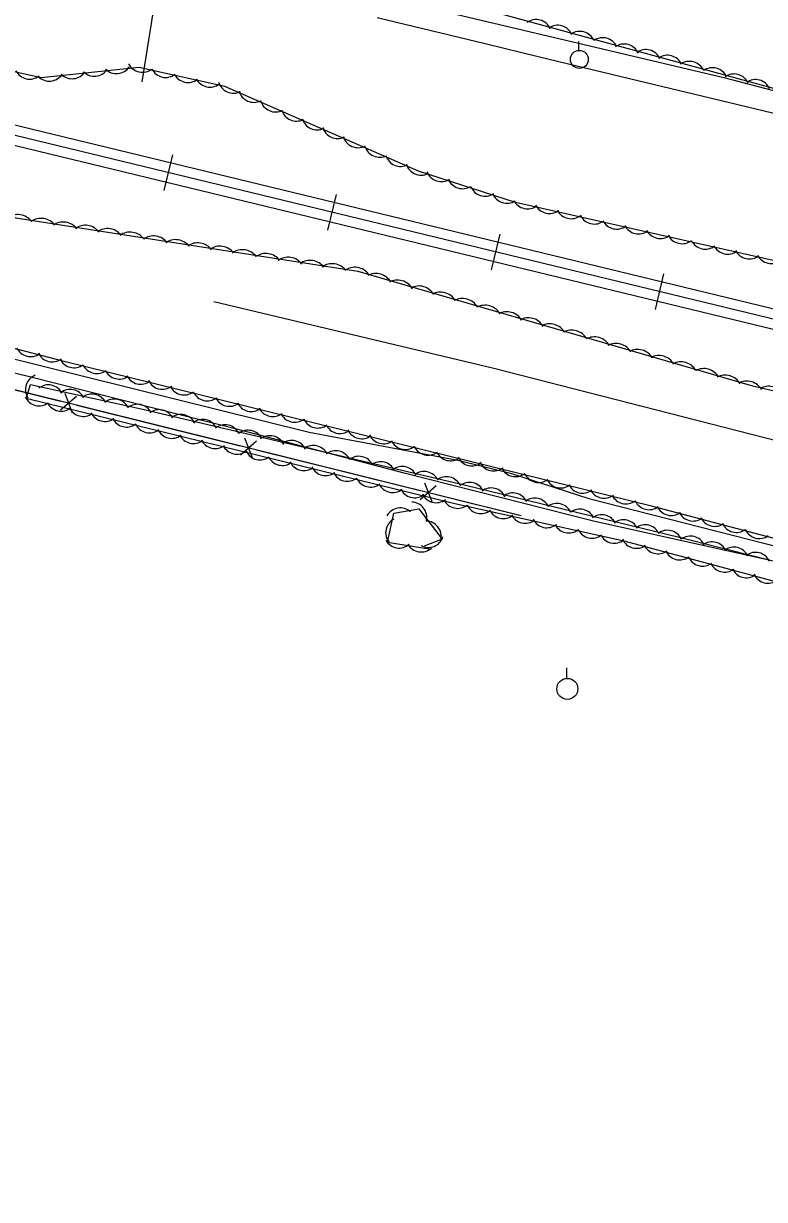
# Model space of a CAD drawing. Extents: x 1441650 to 1491889, y 345904 to 358319.
# Drawn here: x 1451403.8 to 1451579.7, y 352842.8 to 353122 of the extents above; entities that cross this region are included whole.
import ezdxf

# ---------------------------------------------------------------- set-up
doc = ezdxf.new("R2010")
doc.units = 0
for name, color, linetype in [('S_FENCE', 7, 'Continuous'), ('S_RAILROAD', 7, 'Continuous'), ('S_STREAM', 7, 'Continuous'), ('S_TREE', 7, 'Continuous'), ('S_UTILITY_POLE', 7, 'Continuous')]:
    doc.layers.add(name, color=color, linetype=linetype)

msp = doc.modelspace()

# ---------------------------------------------------------------- linework, layer by layer
at = {"layer": 'S_FENCE'}
for p, q in [((1451412.62, 353030.28), (1451416.39, 353033.57)), ((1451413.61, 353034.26), (1451415.4, 353029.59)), ((1451456.31, 353023.64), (1451458.11, 353018.97)), ((1451455.32, 353019.66), (1451459.09, 353022.95)), ((1451498.02, 353009.05), (1451501.8, 353012.33)), ((1451499.01, 353013.02), (1451500.81, 353008.35))]:
    msp.add_line(p, q, dxfattribs=at)
for points in [[(1451350.45, 353047.85), (1451521.93, 353005.21)], [(1451393.16, 353037.23), (1451412.57, 353032.41)], [(1451416.45, 353031.44), (1451435.86, 353026.62)], [(1451435.86, 353026.62), (1451455.27, 353021.79)], [(1451459.15, 353020.82), (1451478.56, 353016)], [(1451478.56, 353016), (1451497.97, 353011.17)], [(1451501.85, 353010.21), (1451521.26, 353005.38)], [(1451521.26, 353005.38), (1451521.93, 353005.21)]]:
    msp.add_lwpolyline(points, dxfattribs=at)
at = {"layer": 'S_RAILROAD'}
for p, q in [((1451437.19, 353082.41), (1451439.24, 353090.84)), ((1451438.77, 353088.89), (1451438.74, 353088.79)), ((1451437.66, 353084.32), (1451437.67, 353084.35)), ((1451476.07, 353072.99), (1451478.11, 353081.42)), ((1451477.64, 353079.48), (1451477.62, 353079.37)), ((1451476.53, 353074.9), (1451476.54, 353074.93)), ((1451514.95, 353063.57), (1451516.99, 353072)), ((1451516.52, 353070.06), (1451516.5, 353069.96)), ((1451515.41, 353065.48), (1451515.42, 353065.51)), ((1451553.83, 353054.15), (1451555.87, 353062.58)), ((1451555.4, 353060.64), (1451555.38, 353060.54)), ((1451554.29, 353056.06), (1451554.3, 353056.1))]:
    msp.add_line(p, q, dxfattribs=at)
for points in [[(1452391.27, 352858.13), (1451315.37, 353118.79)], [(1452390.72, 352855.86), (1451314.82, 353116.52)], [(1452390.16, 352853.56), (1451314.26, 353114.21)], [(1451438.24, 353086.62), (1451438.22, 353086.62)], [(1451477.12, 353077.2), (1451477.09, 353077.2)], [(1451516, 353067.78), (1451515.97, 353067.79)], [(1451554.88, 353058.36), (1451554.85, 353058.37)]]:
    msp.add_lwpolyline(points, dxfattribs=at)
at = {"layer": 'S_STREAM'}
for points in [[(1451383.13, 353155.3), (1451470.61, 353132.76), (1451570.07, 353109.24), (1451664.79, 353084.35), (1451749.91, 353065.07)], [(1451657.59, 353003.75), (1451515.17, 353040.18), (1451448.99, 353055.93)], [(1451790.54, 352936.77), (1451769.7, 352943.9), (1451742.69, 352952.54), (1451711.44, 352960.64), (1451661.72, 352974.37), (1451628.9, 352982.47), (1451590.03, 352992.6), (1451539.12, 353003.87), (1451494.17, 353015.26), (1451455.96, 353025.32), (1451404.93, 353038.26), (1451375.41, 353045.32)], [(1451396.96, 353043.5), (1451471.6, 353025.03), (1451506.9, 353018.33), (1451519.44, 353015.31), (1451538.04, 353009.28), (1451583.65, 352997.65), (1451616.17, 352989.86), (1451647.01, 352982.45), (1451713.3, 352965.34), (1451746.67, 352957.92), (1451755.06, 352957.9), (1451755.72, 352960.8), (1451752.66, 352964.42), (1451720.38, 352980.24), (1451678.85, 352995.65), (1451657.62, 353003.74), (1451716.81, 352992.06), (1451761.2, 352984.03), (1451829.92, 352966.49)]]:
    msp.add_lwpolyline(points, dxfattribs=at)
at = {"layer": 'S_TREE'}
for points in [[(1451355.34, 353161.79), (1451437.85, 353142.96), (1451514.28, 353125.15), (1451592, 353103.91), (1451653.51, 353093.73), (1451729.43, 353073.18), (1451756.76, 353072.92), (1451807.16, 353058.25)], [(1451431.98, 353108.15), (1451434.16, 353122), (1451436.34, 353135.85)], [(1451431.98, 353108.15), (1451434.16, 353122), (1451436.34, 353135.85)], [(1452399.14, 352860.23), (1452392.79, 352867.03), (1452382.12, 352869.59), (1452327.3, 352883.47), (1452173.6, 352920.35), (1452113.09, 352935.02), (1451909.03, 352985.34), (1451768.73, 353018.48), (1451597.59, 353062.21), (1451520.63, 353079.57), (1451497.6, 353087.01), (1451451.58, 353107.05), (1451431.16, 353111.57), (1451407.97, 353109.12), (1451350.29, 353121.94)], [(1451487.74, 353123.46), (1451500.59, 353120.36), (1451513.45, 353117.26), (1451526.3, 353114.16), (1451539.15, 353111.06), (1451552, 353107.96), (1451564.85, 353104.86), (1451577.7, 353101.76), (1451590.55, 353098.66), (1451603.4, 353095.56), (1451616.25, 353092.46), (1451629.1, 353089.36), (1451641.95, 353086.26), (1451665.98, 353082.74), (1451690, 353079.23), (1451714.03, 353075.71), (1451738.05, 353072.2), (1451740.44, 353054.71), (1451742.83, 353037.22)], [(1451487.74, 353123.46), (1451500.59, 353120.36), (1451513.45, 353117.26), (1451526.3, 353114.16), (1451539.15, 353111.06), (1451552, 353107.96), (1451564.85, 353104.86), (1451577.7, 353101.76), (1451590.55, 353098.66), (1451603.4, 353095.56), (1451616.25, 353092.46), (1451629.1, 353089.36), (1451641.95, 353086.26), (1451665.98, 353082.74), (1451690, 353079.23), (1451714.03, 353075.71), (1451738.05, 353072.2), (1451740.44, 353054.71), (1451742.83, 353037.22)], [(1451327.8, 353097.43), (1451402.02, 353075.91), (1451483.15, 353063.22), (1451576.93, 353036.02), (1451646.54, 353020.05), (1451689.99, 353010.43), (1451796.02, 352984.25), (1451899.97, 352960.18), (1451949.9, 352948.34), (1452006.53, 352935.3), (1452073.14, 352918.73), (1452124.03, 352905.6), (1452167.72, 352893.63), (1452197.97, 352887.99), (1452238.01, 352878.56), (1452281.14, 352868.99), (1452322.62, 352858.1), (1452348, 352852.48), (1452371.02, 352846.3), (1452385.26, 352842.85), (1452392.41, 352843.39), (1452396.82, 352844.8), (1452398.6, 352846.57)], [(1451805.02, 352950.99), (1451762.83, 352955.93), (1451724.36, 352962.04), (1451640.54, 352984.37), (1451553.19, 353007.33), (1451413.75, 353041.69), (1451358.67, 353056.02), (1451302.51, 353070.69)], [(1451797.66, 352930.1), (1451735.74, 352948.75), (1451686.19, 352962.59), (1451629.07, 352976.98), (1451546.77, 352999.02), (1451506.2, 353008), (1451404.42, 353032.97), (1451405.49, 353036.33), (1451432.43, 353030.37), (1451508.75, 353012.42), (1451559.49, 353000.11), (1451616.93, 352985.63), (1451676.07, 352970.2), (1451740.6, 352953.27), (1451780.24, 352943.4), (1451805.43, 352935.24)], [(1451500.58, 352997.12), (1451490.22, 352998.83), (1451491.71, 353005.77), (1451497.66, 353006.79), (1451503.2, 352999.62), (1451498.93, 352997.96)]]:
    msp.add_lwpolyline(points, dxfattribs=at)
for centre, major_axis, ratio, start_param, end_param in [((1451525.53, 353119.33), (-3.25, 1.66), 0.997346, 4.031241, 5.804441), ((1451530.65, 353117.97), (-3.25, 1.66), 0.997346, 4.031241, 5.804441), ((1451535.9, 353116.53), (-3.25, 1.66), 0.997346, 4.031241, 5.804441), ((1451541.34, 353115.01), (-3.25, 1.66), 0.997346, 4.031241, 5.804441), ((1451546.46, 353113.53), (-3.25, 1.66), 0.997346, 4.031241, 5.804441), ((1451551.58, 353112.21), (-3.25, 1.66), 0.997346, 4.031241, 5.804441), ((1451556.7, 353110.85), (-3.25, 1.66), 0.997346, 4.031241, 5.804441), ((1451561.95, 353109.41), (-3.25, 1.66), 0.997346, 4.031241, 5.804441), ((1451405.2, 353112.39), (3.36, -1.4), 0.972902, 4.007603, 5.780804), ((1451409.94, 353111.91), (3.62, 0.38), 0.976813, 3.825789, 5.598989), ((1451415.36, 353112.48), (3.62, 0.38), 0.976813, 3.825789, 5.598989), ((1451420.63, 353113.07), (3.62, 0.38), 0.976813, 3.825789, 5.598989), ((1451425.87, 353113.7), (3.62, 0.38), 0.976813, 3.825789, 5.598989), ((1451432.01, 353114.03), (3.56, -0.79), 0.973783, 3.825789, 5.598989), ((1451437.52, 353112.78), (3.56, -0.79), 0.973783, 3.825789, 5.598989), ((1451442.83, 353111.6), (3.56, -0.79), 0.973783, 3.825789, 5.598989), ((1451567.39, 353107.89), (-3.25, 1.66), 0.997346, 4.031241, 5.804441), ((1451572.51, 353106.41), (-3.25, 1.66), 0.997346, 4.031241, 5.804441), ((1451448.02, 353110.49), (3.56, -0.79), 0.973783, 3.825789, 5.598989), ((1451453.65, 353109.05), (3.6, -0.57), 0.972686, 3.565133, 5.338334), ((1451577.63, 353105.09), (-3.25, 1.66), 0.997346, 4.031241, 5.804441), ((1451458.5, 353106.86), (3.6, -0.57), 0.972686, 3.565133, 5.338334), ((1451463.65, 353104.58), (3.6, -0.57), 0.972686, 3.565133, 5.338334), ((1451468.63, 353102.41), (3.6, -0.57), 0.972686, 3.565133, 5.338334), ((1451473.5, 353100.33), (3.6, -0.57), 0.972686, 3.565133, 5.338334), ((1451478.36, 353098.29), (3.6, -0.57), 0.972686, 3.565133, 5.338334), ((1451483.22, 353096.1), (3.6, -0.57), 0.972686, 3.565133, 5.338334), ((1451488.37, 353093.82), (3.6, -0.57), 0.972686, 3.565133, 5.338334), ((1451493.35, 353091.65), (3.6, -0.57), 0.972686, 3.565133, 5.338334), ((1451498.22, 353089.56), (3.6, -0.57), 0.972686, 3.565133, 5.338334), ((1451502.99, 353088.06), (3.54, -0.85), 0.973707, 3.747172, 5.520372), ((1451508.04, 353086.36), (3.54, -0.85), 0.973707, 3.747172, 5.520372), ((1451513.4, 353084.59), (3.54, -0.85), 0.973707, 3.747172, 5.520372), ((1451518.58, 353082.92), (3.54, -0.85), 0.973707, 3.747172, 5.520372), ((1451523.46, 353081.59), (3.58, -0.7), 0.973751, 3.795531, 5.568732), ((1451402.57, 353073.55), (-3.6, 0.56), 0.855104, 3.823939, 5.59714), ((1451528.63, 353080.49), (3.58, -0.7), 0.973751, 3.795531, 5.568732), ((1451533.82, 353079.25), (3.58, -0.7), 0.973751, 3.795531, 5.568732), ((1451539.32, 353077.98), (3.58, -0.7), 0.973751, 3.795531, 5.568732), ((1451408.14, 353072.65), (-3.6, 0.56), 0.855104, 3.823939, 5.59714), ((1451413.4, 353071.76), (-3.6, 0.56), 0.855104, 3.823939, 5.59714), ((1451418.63, 353071.01), (-3.6, 0.56), 0.855104, 3.823939, 5.59714), ((1451544.62, 353076.78), (3.58, -0.7), 0.973751, 3.795531, 5.568732), ((1451549.81, 353075.64), (3.58, -0.7), 0.973751, 3.795531, 5.568732), ((1451423.87, 353070.22), (-3.6, 0.56), 0.855104, 3.823939, 5.59714), ((1451429.25, 353069.37), (-3.6, 0.56), 0.855104, 3.823939, 5.59714), ((1451434.82, 353068.47), (-3.6, 0.56), 0.855104, 3.823939, 5.59714), ((1451440.08, 353067.59), (-3.6, 0.56), 0.855104, 3.823939, 5.59714), ((1451554.97, 353074.55), (3.58, -0.7), 0.973751, 3.795531, 5.568732), ((1451560.16, 353073.31), (3.58, -0.7), 0.973751, 3.795531, 5.568732), ((1451445.31, 353066.83), (-3.6, 0.56), 0.855104, 3.823939, 5.59714), ((1451450.56, 353066.04), (-3.6, 0.56), 0.855104, 3.823939, 5.59714), ((1451455.93, 353065.2), (-3.6, 0.56), 0.855104, 3.823939, 5.59714), ((1451565.66, 353072.03), (3.58, -0.7), 0.973751, 3.795531, 5.568732), ((1451570.97, 353070.83), (3.58, -0.7), 0.973751, 3.795531, 5.568732), ((1451576.15, 353069.7), (3.58, -0.7), 0.973751, 3.795531, 5.568732), ((1451461.51, 353064.3), (-3.6, 0.56), 0.855104, 3.823939, 5.59714), ((1451466.77, 353063.41), (-3.6, 0.56), 0.855104, 3.823939, 5.59714), ((1451472, 353062.66), (-3.6, 0.56), 0.855104, 3.823939, 5.59714), ((1451581.32, 353068.61), (3.58, -0.7), 0.973751, 3.795531, 5.568732), ((1451477.24, 353061.87), (-3.6, 0.56), 0.855104, 3.823939, 5.59714), ((1451482.62, 353061.03), (-3.6, 0.56), 0.855104, 3.823939, 5.59714), ((1451487.76, 353059.51), (-3.5, 1.01), 0.854598, 3.825789, 5.598989), ((1451492.87, 353057.97), (-3.5, 1.01), 0.854598, 3.825789, 5.598989), ((1451497.96, 353056.56), (-3.5, 1.01), 0.854598, 3.825789, 5.598989), ((1451503.06, 353055.11), (-3.5, 1.01), 0.854598, 3.825789, 5.598989), ((1451508.29, 353053.59), (-3.5, 1.01), 0.854598, 3.825789, 5.598989), ((1451513.7, 353051.99), (-3.5, 1.01), 0.854598, 3.825789, 5.598989), ((1451518.81, 353050.45), (-3.5, 1.01), 0.854598, 3.825789, 5.598989), ((1451523.9, 353049.03), (-3.5, 1.01), 0.854598, 3.825789, 5.598989), ((1451529, 353047.59), (-3.5, 1.01), 0.854598, 3.825789, 5.598989), ((1451534.23, 353046.07), (-3.5, 1.01), 0.854598, 3.825789, 5.598989), ((1451539.64, 353044.47), (-3.5, 1.01), 0.854598, 3.825789, 5.598989), ((1451544.75, 353042.92), (-3.5, 1.01), 0.854598, 3.825789, 5.598989), ((1451405.5, 353046.59), (2.98, -2.09), 0.999862, 4.183024, 5.956225), ((1451410.64, 353045.33), (2.98, -2.09), 0.999862, 4.183024, 5.956225), ((1451549.84, 353041.51), (-3.5, 1.01), 0.854598, 3.825789, 5.598989), ((1451554.94, 353040.06), (-3.5, 1.01), 0.854598, 3.825789, 5.598989), ((1451415.75, 353043.94), (3.06, 1.97), 0.999742, 3.011991, 4.785192), ((1451421.23, 353042.56), (3.06, 1.97), 0.999742, 3.011991, 4.785192), ((1451560.17, 353038.55), (-3.5, 1.01), 0.854598, 3.825789, 5.598989), ((1451565.58, 353036.95), (-3.5, 1.01), 0.854598, 3.825789, 5.598989), ((1451407.9, 353035.13), (-1.1, -3.47), 0.999997, 3.825788, 5.598989), ((1451426.51, 353041.25), (3.06, 1.97), 0.999742, 3.011991, 4.785192), ((1451431.67, 353040.02), (3.06, 1.97), 0.999742, 3.011991, 4.785192), ((1451570.69, 353035.4), (-3.5, 1.01), 0.854598, 3.825789, 5.598989), ((1451409.7, 353032.6), (-3.6, 0.57), 0.998653, 3.765258, 5.538458), ((1451414.87, 353031.53), (-3.6, 0.57), 0.998653, 3.765258, 5.538458), ((1451436.81, 353038.83), (3.06, 1.97), 0.999742, 3.011991, 4.785192), ((1451441.97, 353037.48), (3.06, 1.97), 0.999742, 3.011991, 4.785192), ((1451447.45, 353036.1), (3.06, 1.97), 0.999742, 3.011991, 4.785192), ((1451575.78, 353033.99), (-3.5, 1.01), 0.854598, 3.825789, 5.598989), ((1451581.07, 353032.77), (-3.55, 0.81), 0.854368, 3.825789, 5.598989), ((1451407.51, 353034.91), (3.28, -1.58), 0.998589, 4.035311, 5.808511), ((1451412.79, 353033.61), (3.28, -1.58), 0.998589, 4.035311, 5.808511), ((1451420.06, 353030.42), (-3.6, 0.57), 0.998653, 3.765258, 5.538458), ((1451425.37, 353029.24), (-3.6, 0.57), 0.998653, 3.765258, 5.538458), ((1451430.87, 353027.99), (-3.6, 0.57), 0.998653, 3.765258, 5.538458), ((1451452.73, 353034.79), (3.06, 1.97), 0.999742, 3.011991, 4.785192), ((1451457.89, 353033.56), (3.06, 1.97), 0.999742, 3.011991, 4.785192), ((1451417.95, 353032.39), (3.28, -1.58), 0.998589, 4.035311, 5.808511), ((1451423.1, 353031.2), (3.28, -1.58), 0.998589, 4.035311, 5.808511), ((1451436.02, 353026.72), (-3.19, 1.76), 0.998547, 4.099429, 5.87263), ((1451441.18, 353025.58), (-3.19, 1.76), 0.998547, 4.099429, 5.87263), ((1451463.03, 353032.36), (3.06, 1.97), 0.999742, 3.011991, 4.785192), ((1451468.19, 353031.02), (3.06, 1.97), 0.999742, 3.011991, 4.785192), ((1451428.26, 353029.86), (3.28, -1.58), 0.998589, 4.035311, 5.808511), ((1451433.74, 353028.48), (3.28, -1.58), 0.998589, 4.035311, 5.808511), ((1451446.35, 353024.4), (-3.19, 1.76), 0.998547, 4.099429, 5.87263), ((1451451.65, 353023.15), (-3.19, 1.76), 0.998547, 4.099429, 5.87263), ((1451473.67, 353029.63), (3.06, 1.97), 0.999742, 3.011991, 4.785192), ((1451478.95, 353028.33), (3.06, 1.97), 0.999742, 3.011991, 4.785192), ((1451439.02, 353027.18), (3.28, -1.58), 0.998589, 4.035311, 5.808511), ((1451444.18, 353025.95), (3.28, -1.58), 0.998589, 4.035311, 5.808511), ((1451457.14, 353021.83), (-3.19, 1.76), 0.998547, 4.099429, 5.87263), ((1451462.31, 353020.53), (-3.19, 1.76), 0.998547, 4.099429, 5.87263), ((1451484.11, 353027.09), (3.06, 1.97), 0.999742, 3.011991, 4.785192), ((1451489.25, 353025.9), (3.06, 1.97), 0.999742, 3.011991, 4.785192), ((1451449.33, 353024.76), (3.28, -1.58), 0.998589, 4.035311, 5.808511), ((1451454.49, 353023.42), (3.28, -1.58), 0.998589, 4.035311, 5.808511), ((1451467.47, 353019.4), (-3.19, 1.76), 0.998547, 4.099429, 5.87263), ((1451472.64, 353018.22), (-3.19, 1.76), 0.998547, 4.099429, 5.87263), ((1451477.94, 353016.97), (-3.19, 1.76), 0.998547, 4.099429, 5.87263), ((1451494.41, 353024.55), (3.06, 1.97), 0.999742, 3.011991, 4.785192), ((1451499.89, 353023.17), (3.06, 1.97), 0.999742, 3.011991, 4.785192), ((1451459.97, 353022.05), (3.28, -1.58), 0.998589, 4.035311, 5.808511), ((1451465.25, 353020.75), (3.28, -1.58), 0.998589, 4.035311, 5.808511), ((1451470.41, 353019.52), (3.28, -1.58), 0.998589, 4.035311, 5.808511), ((1451483.42, 353015.65), (-3.19, 1.76), 0.998547, 4.099429, 5.87263), ((1451488.6, 353014.35), (-3.19, 1.76), 0.998547, 4.099429, 5.87263), ((1451505.17, 353021.86), (3.06, 1.97), 0.999742, 3.011991, 4.785192), ((1451510.33, 353020.63), (3.06, 1.97), 0.999742, 3.011991, 4.785192), ((1451515.47, 353019.44), (3.06, 1.97), 0.999742, 3.011991, 4.785192), ((1451475.56, 353018.33), (3.28, -1.58), 0.998589, 4.035311, 5.808511), ((1451480.72, 353016.99), (3.28, -1.58), 0.998589, 4.035311, 5.808511), ((1451493.76, 353013.22), (-3.19, 1.76), 0.998547, 4.099429, 5.87263), ((1451498.93, 353012.04), (-3.19, 1.76), 0.998547, 4.099429, 5.87263), ((1451520.63, 353018.09), (3.06, 1.97), 0.999742, 3.011991, 4.785192), ((1451526.11, 353016.71), (3.06, 1.97), 0.999742, 3.011991, 4.785192), ((1451486.2, 353015.61), (3.28, -1.58), 0.998589, 4.035311, 5.808511), ((1451491.48, 353014.31), (3.28, -1.58), 0.998589, 4.035311, 5.808511), ((1451504.22, 353010.79), (-3.19, 1.76), 0.998547, 4.099429, 5.87263), ((1451509.69, 353009.46), (-3.54, 0.86), 0.998651, 3.825789, 5.598989), ((1451531.39, 353015.4), (3.06, 1.97), 0.999742, 3.011991, 4.785192), ((1451536.55, 353014.17), (3.06, 1.97), 0.999742, 3.011991, 4.785192), ((1451496.64, 353013.08), (3.28, -1.58), 0.998589, 4.035311, 5.808511), ((1451501.79, 353011.9), (3.28, -1.58), 0.998589, 4.035311, 5.808511), ((1451514.86, 353008.13), (-3.54, 0.86), 0.998651, 3.825789, 5.598989), ((1451520.01, 353006.95), (-3.54, 0.86), 0.998651, 3.825789, 5.598989), ((1451525.17, 353005.74), (-3.54, 0.86), 0.998651, 3.825789, 5.598989), ((1451541.69, 353012.97), (3.06, 1.97), 0.999742, 3.011991, 4.785192), ((1451546.85, 353011.63), (3.06, 1.97), 0.999742, 3.011991, 4.785192), ((1451493.27, 353003.38), (-3.59, -0.62), 0.998833, 3.825789, 5.598989), ((1451495.91, 353004.76), (2.49, 2.66), 0.998162, 5.234732, 7.007933), ((1451506.89, 353010.57), (3.56, -0.79), 0.998658, 3.825789, 5.598989), ((1451512.4, 353009.32), (3.56, -0.79), 0.998658, 3.825789, 5.598989), ((1451530.46, 353004.45), (-3.54, 0.86), 0.998651, 3.825789, 5.598989), ((1451535.94, 353003.09), (-3.54, 0.86), 0.998651, 3.825789, 5.598989), ((1451552.33, 353010.24), (3.06, 1.97), 0.999742, 3.011991, 4.785192), ((1451557.63, 353008.87), (3.64, 0), 0.999871, 3.568311, 5.341512), ((1451493.43, 353001.14), (-0.76, -3.56), 0.998647, 3.825789, 5.598989), ((1451499.33, 353000.28), (2.49, 2.66), 0.998162, 5.234732, 7.007933), ((1451517.71, 353008.14), (3.56, -0.79), 0.998658, 3.825789, 5.598989), ((1451522.9, 353007.03), (3.56, -0.79), 0.998658, 3.825789, 5.598989), ((1451528.07, 353005.96), (3.56, -0.79), 0.998658, 3.825789, 5.598989), ((1451541.1, 353001.76), (-3.54, 0.86), 0.998651, 3.825789, 5.598989), ((1451546.25, 353000.58), (-3.54, 0.86), 0.998651, 3.825789, 5.598989), ((1451562.77, 353007.56), (3.64, 0), 0.999871, 3.568311, 5.341512), ((1451567.9, 353006.29), (3.64, 0), 0.999871, 3.568311, 5.341512), ((1451533.26, 353004.73), (3.56, -0.79), 0.998658, 3.825789, 5.598989), ((1451538.77, 353003.48), (3.56, -0.79), 0.998658, 3.825789, 5.598989), ((1451551.42, 352999.37), (-3.54, 0.86), 0.998651, 3.825789, 5.598989), ((1451556.7, 352998.08), (-3.54, 0.86), 0.998651, 3.825789, 5.598989), ((1451573.04, 353004.86), (3.64, 0), 0.999871, 3.568311, 5.341512), ((1451578.49, 353003.39), (3.64, 0), 0.999871, 3.568311, 5.341512), ((1451492.98, 353001.14), (3.59, -0.59), 0.999434, 3.825789, 5.598989), ((1451498.23, 353000.2), (3.59, -0.59), 0.999434, 3.825789, 5.598989), ((1451499.95, 353001.28), (2.47, -2.67), 0.988681, 5.022797, 6.795998), ((1451544.08, 353002.3), (3.56, -0.79), 0.998658, 3.825789, 5.598989), ((1451549.36, 353001.08), (3.46, -1.15), 0.99864, 3.886085, 5.659286), ((1451554.48, 352999.78), (3.46, -1.15), 0.99864, 3.886085, 5.659286), ((1451562.15, 352996.7), (-3.45, 1.18), 0.998639, 3.909985, 5.683185), ((1451567.31, 352995.32), (-3.45, 1.18), 0.998639, 3.909985, 5.683185), ((1451559.62, 352998.33), (3.46, -1.15), 0.99864, 3.886085, 5.659286), ((1451572.45, 352994.1), (-3.45, 1.18), 0.998639, 3.909985, 5.683185), ((1451577.6, 352992.84), (-3.45, 1.18), 0.998639, 3.909985, 5.683185), ((1451565.06, 352996.84), (3.46, -1.15), 0.99864, 3.886085, 5.659286), ((1451570.32, 352995.43), (3.46, -1.15), 0.99864, 3.886085, 5.659286), ((1451575.45, 352994.09), (3.46, -1.15), 0.99864, 3.886085, 5.659286), ((1451580.57, 352992.79), (3.46, -1.15), 0.99864, 3.886085, 5.659286)]:
    msp.add_ellipse(centre, major_axis=major_axis, ratio=ratio, start_param=start_param, end_param=end_param, dxfattribs=at)
at = {"layer": 'S_UTILITY_POLE'}
for p, q in [((1451535.66, 353115.66), (1451535.66, 353117.77)), ((1451532.78, 352966.59), (1451532.78, 352969.07))]:
    msp.add_line(p, q, dxfattribs=at)
for centre, radius in [((1451535.78, 353113.52), 2.13), ((1451532.93, 352964.07), 2.5)]:
    msp.add_circle(centre, radius, dxfattribs=at)

doc.saveas('drawing.dxf')
